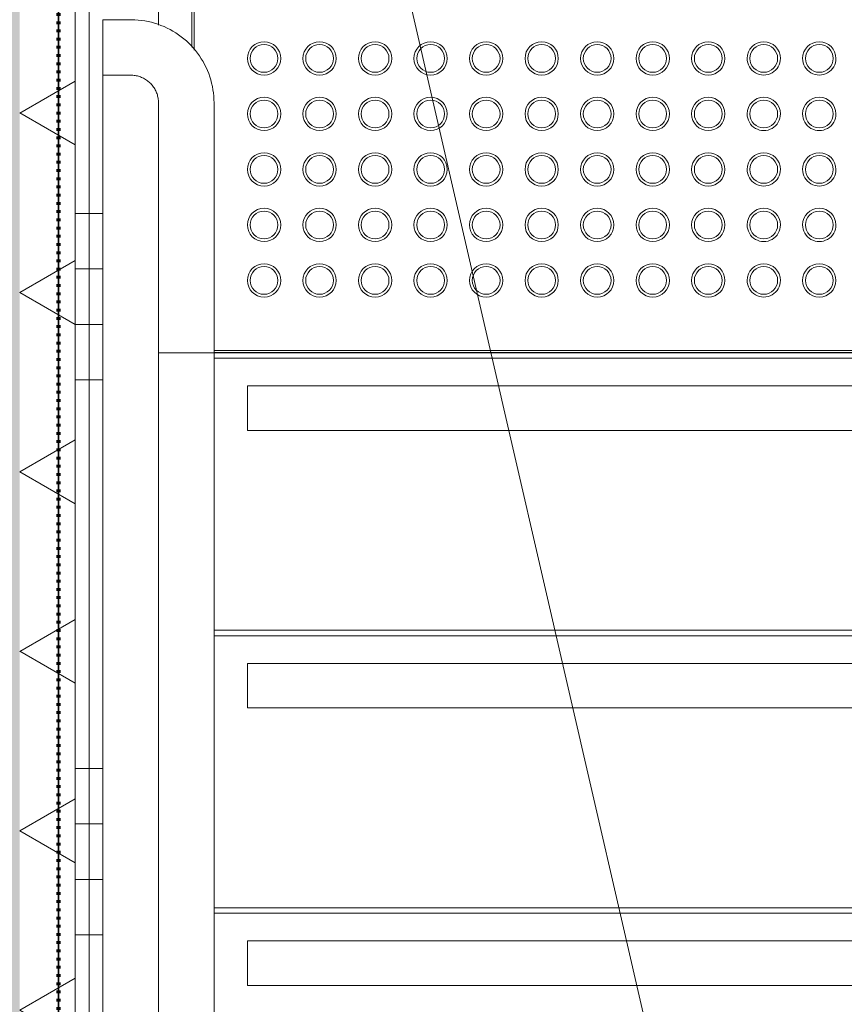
# Model space of a CAD drawing. Header units: millimetres. Extents: x -281 to 121694, y -16481 to 65128.
# Tile 433 of 656: x 18465 to 19208, y 28138 to 29025. Entities that reach past the tile are written whole.
import ezdxf

# ---------------------------------------------------------------- set-up
doc = ezdxf.new("R2010")
doc.units = ezdxf.units.MM
doc.linetypes.add('ARC FS 060 minutes', pattern=[7.2, 2.4, -1.6, 0, -1.6, 0, -1.6])
for name, color, linetype, lineweight in [('A--A23__Vloeren', 8, 'Continuous', 5), ('A--A2__Ruwbouw', 8, 'Continuous', 5), ('A--L$01A__Algemeen', 7, 'Continuous', 5), ('A--L21__Buitenwanden', 3, 'Continuous', 5), ('A--L28__Hoofddraagconstructies', 3, 'Continuous', 5), ('A--LD21__DetailPenFijnHidden', 1, 'Continuous', 5), ('A--TR9__AlgVoorz', 1, 'Continuous', 5)]:
    doc.layers.add(name, color=color, linetype=linetype, lineweight=lineweight)
pattern_1 = [(0, (0, 200), (0, 500), []), (0, (0, 250), (0, 500), []), (0, (0, 300), (0, 500), []), (0, (0, 350), (0, 500), [])]

# ---------------------------------------------------------------- blocks, each defined once
blk = doc.blocks.new('65_GM_LIB_fire separation vertical_gen_arc - 060 minutes-2429684-L_80_ 14')
at = {"layer": 'A--L$01A__Algemeen', "linetype": 'ARC FS 060 minutes', "lineweight": 100}
blk.add_line((0, 0), (6395.27, 0), dxfattribs=at)
blk = doc.blocks.new('TBR-B-INS-BR-ARC-R25_rvt-1-L_80_ 14')
at = {"layer": 'A--L$01A__Algemeen', "color": 124, "linetype": 'ARC FS 060 minutes', "lineweight": 100, "rotation": 89.9999999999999}
blk.add_blockref('65_GM_LIB_fire separation vertical_gen_arc - 060 minutes-2429684-L_80_ 14', (18500, 24003.8), dxfattribs=at)
blk = doc.blocks.new('NLRS_24_10_SF_trappen kern_gen_cpz - NLRS_24_12_02_SF_trappen kern_gen_cpz-66734290-L_80_ 14')
at = {"layer": 'A--L$01A__Algemeen'}
for p, q in [((1700, -2750), (1700, -2975)), ((1750, -2750), (1700, -2750)), ((1750, -2975), (1750, -2750)), ((1800, -3000), (1775, -3000)), ((1800, -3050), (1800, -3000)), ((1775, -3050), (1800, -3050))]:
    blk.add_line(p, q, dxfattribs=at)
at = {"layer": 'A--L$01A__Algemeen', "flags": 128}
for points in [[(1700, -2975), (1700.06, -2978), (1700.24, -2980.99)], [(1700, -2975), (1700.06, -2978), (1700.24, -2980.99)], [(1700, -2975), (1700.06, -2978), (1700.24, -2980.99)], [(1775, -3000), (1774, -2999.98), (1773, -2999.92), (1772.01, -2999.82), (1771.02, -2999.68), (1770.03, -2999.5), (1769.06, -2999.28), (1768.09, -2999.03), (1767.14, -2998.73), (1766.19, -2998.4), (1765.26, -2998.03), (1764.35, -2997.62), (1763.46, -2997.17), (1762.58, -2996.7), (1761.72, -2996.18), (1760.88, -2995.63), (1760.07, -2995.05), (1759.28, -2994.44), (1758.52, -2993.8), (1757.78, -2993.12), (1757.07, -2992.42), (1756.38, -2991.69), (1755.73, -2990.93), (1755.11, -2990.15), (1754.52, -2989.34), (1753.96, -2988.51), (1753.44, -2987.66), (1752.95, -2986.78), (1752.5, -2985.89), (1752.08, -2984.98), (1751.7, -2984.06), (1751.36, -2983.12), (1751.05, -2982.17), (1750.78, -2981.2), (1750.55, -2980.23), (1750.36, -2979.25), (1750.21, -2978.26), (1750.1, -2977.27), (1750.03, -2976.27), (1750, -2975.27), (1750, -2975)], [(1700.24, -2980.99), (1700.54, -2983.98), (1700.96, -2986.95), (1701.5, -2989.9), (1702.15, -2992.83), (1702.92, -2995.73), (1703.81, -2998.59), (1704.81, -3001.42), (1705.92, -3004.21), (1707.14, -3006.95), (1708.48, -3009.63), (1709.91, -3012.27), (1711.46, -3014.84), (1713.1, -3017.35), (1714.84, -3019.79), (1716.68, -3022.16), (1718.61, -3024.45), (1720.64, -3026.67), (1722.75, -3028.8), (1724.94, -3030.85), (1727.21, -3032.81), (1729.56, -3034.67), (1731.99, -3036.44), (1734.48, -3038.11), (1737.03, -3039.68), (1739.65, -3041.15), (1742.32, -3042.51), (1745.05, -3043.76), (1747.82, -3044.9), (1750.64, -3045.93), (1753.5, -3046.85), (1756.39, -3047.65), (1759.31, -3048.34), (1762.25, -3048.91), (1765.22, -3049.36), (1768.2, -3049.69), (1771.19, -3049.9), (1774.19, -3050), (1775, -3050)], [(1700.24, -2980.99), (1700.54, -2983.98), (1700.96, -2986.95), (1701.5, -2989.9), (1702.15, -2992.83), (1702.92, -2995.73), (1703.81, -2998.59), (1704.81, -3001.42), (1705.92, -3004.21), (1707.14, -3006.95), (1708.48, -3009.63), (1709.91, -3012.27), (1711.46, -3014.84), (1713.1, -3017.35), (1714.84, -3019.79), (1716.68, -3022.16), (1718.61, -3024.45), (1720.64, -3026.67), (1722.75, -3028.8), (1724.94, -3030.85), (1727.21, -3032.81), (1729.56, -3034.67), (1731.99, -3036.44), (1734.48, -3038.11), (1737.03, -3039.68), (1739.65, -3041.15), (1742.32, -3042.51), (1745.05, -3043.76), (1747.82, -3044.9), (1750.64, -3045.93), (1753.5, -3046.85), (1756.39, -3047.65), (1759.31, -3048.34), (1762.25, -3048.91), (1765.22, -3049.36), (1768.2, -3049.69), (1771.19, -3049.9), (1774.19, -3050)], [(1700.24, -2980.99), (1700.54, -2983.98), (1700.96, -2986.95), (1701.5, -2989.9), (1702.15, -2992.83), (1702.92, -2995.73), (1703.81, -2998.59), (1704.81, -3001.42), (1705.92, -3004.21), (1707.14, -3006.95), (1708.48, -3009.63), (1709.91, -3012.27), (1711.46, -3014.84), (1713.1, -3017.35), (1714.84, -3019.79), (1716.68, -3022.16), (1718.61, -3024.45), (1720.64, -3026.67), (1722.75, -3028.8), (1724.94, -3030.85), (1727.21, -3032.81), (1729.56, -3034.67), (1731.99, -3036.44), (1734.48, -3038.11), (1737.03, -3039.68), (1739.65, -3041.15), (1742.32, -3042.51), (1745.05, -3043.76), (1747.82, -3044.9), (1750.64, -3045.93), (1753.5, -3046.85), (1756.39, -3047.65), (1759.31, -3048.34), (1762.25, -3048.91), (1765.22, -3049.36), (1768.2, -3049.69), (1771.19, -3049.9), (1774.19, -3050)], [(1750.64, -3045.93), (1753.5, -3046.85), (1756.39, -3047.65), (1759.31, -3048.34), (1762.25, -3048.91), (1765.22, -3049.36), (1768.2, -3049.69), (1771.19, -3049.9), (1774.19, -3050)], [(1750.64, -3045.93), (1753.5, -3046.85), (1756.39, -3047.65), (1759.31, -3048.34), (1762.25, -3048.91), (1765.22, -3049.36), (1768.2, -3049.69), (1771.19, -3049.9), (1774.19, -3050)]]:
    blk.add_lwpolyline(points, dxfattribs=at)
blk = doc.blocks.new('NLRS_24_10_SF_3_stringer_gen_cpz - NLRS_24_10_xx_stringer v_v_ glazen leuning_gen_cpz-V77-L_80_ 14')
at = {"layer": 'A--L28__Hoofddraagconstructies'}
for p, q in [((-35, 2749.9), (-35, 0)), ((15, 0), (15, 2749.9)), ((-15, -1500), (-15, -275.25)), ((15, -295.08), (15, -1500))]:
    blk.add_line(p, q, dxfattribs=at)
blk = doc.blocks.new('NLRS_24_10_SF_1_traptrede_gen_cpz - NLRS_24_10_xx_SF_1_traptrede_gen_cpz-V68-L_80_ 14')
at = {"layer": 'A--LD21__DetailPenFijnHidden'}
for p, q in [((595, -65), (-575, -65)), ((595, -105), (595, -65)), ((-575.1, -105), (595, -105)), ((-624.92, -130), (-645, -130)), ((-624.92, -130), (-645, -130)), ((625.1, -130), (-575.1, -130)), ((625.1, -130), (-575.1, -130)), ((-624.88, -135), (-645, -135)), ((625.14, -135), (-575.14, -135))]:
    blk.add_line(p, q, dxfattribs=at)
blk = doc.blocks.new('NLRS_24_10_SF_1_traptrede_gen_cpz - NLRS_24_10_xx_SF_1_traptrede_gen_cpz-V70-L_80_ 14')
at = {"layer": 'A--LD21__DetailPenFijnHidden'}
for p, q in [((595, -65), (-575, -65)), ((595, -105), (595, -65)), ((-575, -105), (-39.46, -105)), ((39.46, -105), (595, -105)), ((-624.91, -130), (-645, -130)), ((-624.91, -130), (-645, -130)), ((-49.34, -130), (-575.2, -130)), ((-49.34, -130), (-575.2, -130)), ((625.2, -130), (49.34, -130)), ((625.2, -130), (49.34, -130)), ((-625, -135), (-645, -135)), ((-50, -135), (-575, -135)), ((625, -135), (50, -135))]:
    blk.add_line(p, q, dxfattribs=at)
blk = doc.blocks.new('NLRS_24_10_SF_1_traptrede_gen_cpz - NLRS_24_10_xx_SF_1_traptrede_gen_cpz-66738245-L_80_ 14')
at = {"layer": 'A--LD21__DetailPenFijnHidden'}
for p, q in [((595, -65), (-575, -65)), ((595, -105), (595, -65)), ((-575, -105), (595, -105)), ((-624.96, -130), (-645, -130)), ((-624.96, -130), (-645, -130)), ((625.04, -130), (-575.04, -130)), ((625.04, -130), (-575.04, -130)), ((-625, -135), (-645, -135)), ((625, -135), (-575, -135))]:
    blk.add_line(p, q, dxfattribs=at)
blk = doc.blocks.new('bordes - bordes-V228-L_80_ 14')
at = {"layer": 'A--LD21__DetailPenFijnHidden'}
for p, q in [((1700.01, 1367.9), (499.99, 1367.9)), ((1700.01, 1367.9), (499.99, 1367.9)), ((500, 1369.9), (1700, 1369.9)), ((1718, -98), (1718, 1097.58)), ((1718, -98), (1718, 1097.58)), ((1720, 1094.75), (1720, -100))]:
    blk.add_line(p, q, dxfattribs=at)
for centre, radius, start, end in [((1155, 1304.9), 15, 0, 180), ((1155, 1304.9), 12.5, 0, 180), ((1205, 1304.9), 15, 360, 180), ((1205, 1304.9), 12.5, 0, 180), ((1255, 1304.9), 15, 0, 180), ((1255, 1304.9), 12.5, 0, 180), ((1305, 1304.9), 15, 0, 180), ((1305, 1304.9), 12.5, 0, 180), ((1355, 1304.9), 15, 0, 180), ((1355, 1304.9), 12.5, 0, 180), ((1405, 1304.9), 15, 0, 180), ((1405, 1304.9), 12.5, 0, 180), ((1455, 1304.9), 15, 0, 180), ((1455, 1304.9), 12.5, 0, 180), ((1505, 1304.9), 15, 0, 180), ((1505, 1304.9), 12.5, 0, 180), ((1555, 1304.9), 15, 0, 180), ((1555, 1304.9), 12.5, 0, 180), ((1605, 1304.9), 15, 0, 180), ((1605, 1304.9), 12.5, 0, 180), ((1655, 1304.9), 15, 0, 180), ((1655, 1304.9), 12.5, 0, 180), ((1155, 1304.9), 15, 180, 0), ((1155, 1304.9), 12.5, 180, 0), ((1205, 1304.9), 15, 180, 0), ((1205, 1304.9), 12.5, 180, 0), ((1255, 1304.9), 15, 180, 0), ((1255, 1304.9), 12.5, 180, 0), ((1305, 1304.9), 15, 180, 0), ((1305, 1304.9), 12.5, 180, 0), ((1355, 1304.9), 15, 180, 0), ((1355, 1304.9), 12.5, 180, 0), ((1405, 1304.9), 15, 180, 0), ((1405, 1304.9), 12.5, 180, 0), ((1455, 1304.9), 15, 180, 0), ((1455, 1304.9), 12.5, 180, 0), ((1505, 1304.9), 15, 180, 0), ((1505, 1304.9), 12.5, 180, 0), ((1555, 1304.9), 15, 180, 0), ((1555, 1304.9), 12.5, 180, 0), ((1605, 1304.9), 15, 180, 0), ((1605, 1304.9), 12.5, 180, 0), ((1655, 1304.9), 15, 180, 0), ((1655, 1304.9), 12.5, 180, 0), ((1155, 1254.9), 15, 360, 180), ((1205, 1254.9), 15, 360, 180), ((1255, 1254.9), 15, 0, 180), ((1305, 1254.9), 15, 0, 180), ((1355, 1254.9), 15, 0, 180), ((1405, 1254.9), 15, 0, 180), ((1455, 1254.9), 15, 0, 180), ((1505, 1254.9), 15, 0, 180), ((1555, 1254.9), 15, 0, 180), ((1605, 1254.9), 15, 0, 180), ((1655, 1254.9), 15, 0, 180), ((1155, 1254.9), 12.5, 0, 180), ((1205, 1254.9), 12.5, 0, 180), ((1255, 1254.9), 12.5, 0, 180), ((1305, 1254.9), 12.5, 0, 180), ((1355, 1254.9), 12.5, 0, 180), ((1405, 1254.9), 12.5, 0, 180), ((1455, 1254.9), 12.5, 0, 180), ((1505, 1254.9), 12.5, 0, 180), ((1555, 1254.9), 12.5, 0, 180), ((1605, 1254.9), 12.5, 0, 180), ((1655, 1254.9), 12.5, 0, 180), ((1155, 1254.9), 15, 180, 0), ((1155, 1254.9), 12.5, 180, 0), ((1205, 1254.9), 15, 180, 0), ((1205, 1254.9), 12.5, 180, 0), ((1255, 1254.9), 15, 180, 0), ((1255, 1254.9), 12.5, 180, 0), ((1305, 1254.9), 15, 180, 0), ((1305, 1254.9), 12.5, 180, 0), ((1355, 1254.9), 15, 180, 0), ((1355, 1254.9), 12.5, 180, 0), ((1405, 1254.9), 15, 180, 0), ((1405, 1254.9), 12.5, 180, 0), ((1455, 1254.9), 15, 180, 0), ((1455, 1254.9), 12.5, 180, 0), ((1505, 1254.9), 15, 180, 0), ((1505, 1254.9), 12.5, 180, 0), ((1555, 1254.9), 15, 180, 0), ((1555, 1254.9), 12.5, 180, 0), ((1605, 1254.9), 15, 180, 0), ((1605, 1254.9), 12.5, 180, 0), ((1655, 1254.9), 15, 180, 0), ((1655, 1254.9), 12.5, 180, 0), ((1155, 1204.9), 15, 360, 180), ((1155, 1204.9), 12.5, 0, 180), ((1205, 1204.9), 15, 360, 180), ((1205, 1204.9), 12.5, 0, 180), ((1255, 1204.9), 15, 0, 180), ((1255, 1204.9), 12.5, 0, 180), ((1305, 1204.9), 15, 0, 180), ((1305, 1204.9), 12.5, 0, 180), ((1355, 1204.9), 15, 0, 180), ((1355, 1204.9), 12.5, 0, 180), ((1405, 1204.9), 15, 0, 180), ((1405, 1204.9), 12.5, 0, 180), ((1455, 1204.9), 15, 0, 180), ((1455, 1204.9), 12.5, 0, 180), ((1505, 1204.9), 15, 0, 180), ((1505, 1204.9), 12.5, 0, 180), ((1555, 1204.9), 15, 0, 180), ((1555, 1204.9), 12.5, 0, 180), ((1605, 1204.9), 15, 0, 180), ((1605, 1204.9), 12.5, 0, 180), ((1655, 1204.9), 15, 0, 180), ((1655, 1204.9), 12.5, 0, 180), ((1155, 1204.9), 15, 180, 0), ((1155, 1204.9), 12.5, 180, 0), ((1205, 1204.9), 15, 180, 0), ((1205, 1204.9), 12.5, 180, 0), ((1255, 1204.9), 15, 180, 0), ((1255, 1204.9), 12.5, 180, 0), ((1305, 1204.9), 15, 180, 0), ((1305, 1204.9), 12.5, 180, 0), ((1355, 1204.9), 15, 180, 0), ((1355, 1204.9), 12.5, 180, 0), ((1405, 1204.9), 15, 180, 0), ((1405, 1204.9), 12.5, 180, 0), ((1455, 1204.9), 15, 180, 0), ((1455, 1204.9), 12.5, 180, 0), ((1505, 1204.9), 15, 180, 0), ((1505, 1204.9), 12.5, 180, 0), ((1555, 1204.9), 15, 180, 0), ((1555, 1204.9), 12.5, 180, 0), ((1605, 1204.9), 15, 180, 0), ((1605, 1204.9), 12.5, 180, 0), ((1655, 1204.9), 15, 180, 0), ((1655, 1204.9), 12.5, 180, 0), ((1155, 1154.9), 15, 360, 180), ((1155, 1154.9), 12.5, 0, 180), ((1205, 1154.9), 15, 360, 180), ((1205, 1154.9), 12.5, 0, 180), ((1255, 1154.9), 15, 0, 180), ((1255, 1154.9), 12.5, 0, 180), ((1305, 1154.9), 15, 0, 180), ((1305, 1154.9), 12.5, 0, 180), ((1355, 1154.9), 15, 0, 180), ((1355, 1154.9), 12.5, 0, 180), ((1405, 1154.9), 15, 0, 180), ((1405, 1154.9), 12.5, 0, 180), ((1455, 1154.9), 15, 0, 180), ((1455, 1154.9), 12.5, 0, 180), ((1505, 1154.9), 15, 0, 180), ((1505, 1154.9), 12.5, 0, 180), ((1555, 1154.9), 15, 0, 180), ((1555, 1154.9), 12.5, 0, 180), ((1605, 1154.9), 15, 0, 180), ((1605, 1154.9), 12.5, 0, 180), ((1655, 1154.9), 15, 0, 180), ((1655, 1154.9), 12.5, 0, 180), ((1155, 1154.9), 15, 180, 0), ((1155, 1154.9), 12.5, 180, 0), ((1205, 1154.9), 15, 180, 0), ((1205, 1154.9), 12.5, 180, 0), ((1255, 1154.9), 15, 180, 0), ((1255, 1154.9), 12.5, 180, 0), ((1305, 1154.9), 15, 180, 0), ((1305, 1154.9), 12.5, 180, 0), ((1355, 1154.9), 15, 180, 0), ((1355, 1154.9), 12.5, 180, 0), ((1405, 1154.9), 15, 180, 0), ((1405, 1154.9), 12.5, 180, 0), ((1455, 1154.9), 15, 180, 0), ((1455, 1154.9), 12.5, 180, 0), ((1505, 1154.9), 15, 180, 0), ((1505, 1154.9), 12.5, 180, 0), ((1555, 1154.9), 15, 180, 0), ((1555, 1154.9), 12.5, 180, 0), ((1605, 1154.9), 15, 180, 0), ((1605, 1154.9), 12.5, 180, 0), ((1655, 1154.9), 15, 180, 0), ((1655, 1154.9), 12.5, 180, 0), ((1155, 1104.9), 15, 360, 180), ((1205, 1104.9), 15, 360, 180), ((1255, 1104.9), 15, 0, 180), ((1305, 1104.9), 15, 0, 180), ((1355, 1104.9), 15, 0, 180), ((1405, 1104.9), 15, 0, 180), ((1455, 1104.9), 15, 0, 180), ((1505, 1104.9), 15, 0, 180), ((1555, 1104.9), 15, 0, 180), ((1605, 1104.9), 15, 0, 180), ((1655, 1104.9), 15, 0, 180), ((1155, 1104.9), 12.5, 0, 180), ((1205, 1104.9), 12.5, 0, 180), ((1255, 1104.9), 12.5, 0, 180), ((1305, 1104.9), 12.5, 0, 180), ((1355, 1104.9), 12.5, 0, 180), ((1405, 1104.9), 12.5, 0, 180), ((1455, 1104.9), 12.5, 0, 180), ((1505, 1104.9), 12.5, 0, 180), ((1555, 1104.9), 12.5, 0, 180), ((1605, 1104.9), 12.5, 0, 180), ((1655, 1104.9), 12.5, 0, 180), ((1155, 1104.9), 15, 180, 0), ((1155, 1104.9), 12.5, 180, 0), ((1205, 1104.9), 15, 180, 0), ((1205, 1104.9), 12.5, 180, 0), ((1255, 1104.9), 15, 180, 0), ((1255, 1104.9), 12.5, 180, 0), ((1305, 1104.9), 15, 180, 0), ((1305, 1104.9), 12.5, 180, 0), ((1355, 1104.9), 15, 180, 0), ((1355, 1104.9), 12.5, 180, 0), ((1405, 1104.9), 15, 180, 0), ((1405, 1104.9), 12.5, 180, 0), ((1455, 1104.9), 15, 180, 0), ((1455, 1104.9), 12.5, 180, 0), ((1505, 1104.9), 15, 180, 0), ((1505, 1104.9), 12.5, 180, 0), ((1555, 1104.9), 15, 180, 0), ((1555, 1104.9), 12.5, 180, 0), ((1605, 1104.9), 15, 180, 0), ((1605, 1104.9), 12.5, 180, 0), ((1655, 1104.9), 15, 180, 0), ((1655, 1104.9), 12.5, 180, 0)]:
    blk.add_arc(centre, radius, start, end, dxfattribs=at)

msp = doc.modelspace()

# ---------------------------------------------------------------- hatches: boundary and pattern name
at = {"layer": 'A--A23__Vloeren'}
h = msp.add_hatch(color=10, dxfattribs=at)
h.paths.add_polyline_path([(91340, 9040), (91340, 9047.5), (91332.5, 9047.5), (91332.5, 9040)])
h.paths.add_polyline_path([(74850, 9055), (74850, 9080), (74750, 9080), (74750, 9055)])
h.paths.add_polyline_path([(31650, 9055), (31650, 9080), (31550, 9080), (31550, 9055)])
h.paths.add_polyline_path([(91320.28, 9055), (91325, 9055), (91325, 36350), (91320, 36350), (91320, 9055)])
h.paths.add_polyline_path([(74800, 9700), (74850, 9700), (74850, 9704.92), (74825, 9702.46)])
h.paths.add_polyline_path([(74800, 9700), (74750, 9704.2), (74750, 9700), (74775, 9700)])
h.paths.add_polyline_path([(31562.5, 9700), (31600, 9700), (31550, 9704.92), (31550, 9700)])
h.paths.add_polyline_path([(31637.5, 9700), (31650, 9700), (31650, 9704.2), (31650, 9704.92), (31600, 9700), (31625, 9700)])
h.paths.add_polyline_path([(31894.05, 10059.13), (31893.99, 10059.74), (31893.99, 10059.33)])
h.paths.add_polyline_path([(31876.57, 10115.91), (31876.21, 10117.09), (31876.21, 10116.6)])
h.paths.add_polyline_path([(31848.24, 10168.13), (31847.36, 10169.75), (31847.38, 10169.18)])
h.paths.add_polyline_path([(31810.19, 10213.73), (31808.6, 10215.61), (31808.62, 10215.01)])
h.paths.add_polyline_path([(31763.9, 10250.92), (31761.49, 10252.83), (31761.49, 10252.21)])
h.paths.add_polyline_path([(31711.19, 10278.26), (31707.9, 10279.92), (31707.91, 10279.25)])
h.paths.add_polyline_path([(74745.86, 10294.67), (74800, 10300), (74750, 10300), (74750, 10295.8)])
h.paths.add_polyline_path([(31600, 10300), (31550, 10300), (31550, 10295.08), (31575, 10297.54)])
h.paths.add_polyline_path([(31654.14, 10294.67), (31650, 10295.8), (31650, 10300), (31600, 10300), (31650, 10295.08)])
h.paths.add_polyline_path([(74850, 10295.08), (74850, 10300), (74800, 10300), (74837.5, 10296.31)])
h.paths.add_polyline_path([(74791.2, 12775), (74850, 12775), (74850, 12785), (74750, 12785), (74750, 12775), (74790, 12775)])
h.paths.add_polyline_path([(74792, 12817), (74792, 12835), (74850, 12835), (74850, 13785), (74792, 13786), (74791.2, 13802), (74750, 13802), (74750, 13799.5), (74790, 13798.5), (74790, 12820.5), (74750, 12820.5), (74750, 12818), (74791.2, 12817)])
h.paths.add_polyline_path([(74832.8, 13834), (74832.8, 13835), (74850, 13835), (74850, 13845), (74750, 13845), (74750, 13835), (74832, 13834)])
h.paths.add_polyline_path([(74800, 15700), (74750, 15704.92), (74750, 15700), (74775, 15700)])
h.paths.add_polyline_path([(74850, 15700), (74850, 15704.92), (74800, 15700), (74837.5, 15700)])
h.paths.add_polyline_path([(31550, 15700), (31600, 15700), (31550, 15704.92)])
h.paths.add_polyline_path([(74504.92, 15950), (74500, 16000), (74500, 15950)])
h.paths.add_polyline_path([(74500, 16000), (74504.92, 16050), (74500, 16050), (74500, 16025)])
h.paths.add_polyline_path([(57145, 16000), (57146, 16011), (58105, 16011), (58105, 16000), (58113, 16000), (58113, 16014), (57137, 16014), (57137, 16000), (57139.32, 16000)])
h.paths.add_polyline_path([(42745, 16000), (42746, 16011), (43705, 16011), (43705, 16000), (43713, 16000), (43713, 16014), (42737, 16014), (42737, 16000)])
h.paths.add_polyline_path([(63655, 16000), (63663, 16000), (63663, 16014), (62687, 16014), (62687, 16000), (62695, 16000), (62696, 16011), (63655, 16011), (63655, 16003.5)])
h.paths.add_polyline_path([(69213, 16000), (69213, 16014), (68237, 16014), (68237, 16000), (68245, 16000), (68246, 16011), (69205, 16011), (69205, 16000)])
h.paths.add_polyline_path([(56455, 16000), (56463, 16000), (56463, 16014), (55487, 16014), (55487, 16000), (55495, 16000), (55496, 16011), (56455, 16011), (56455, 16003.5)])
h.paths.add_polyline_path([(60700, 16000), (60700, 16014), (60698.62, 16014)])
h.paths.add_polyline_path([(60100, 16000), (60101.38, 16014), (60100, 16014)])
h.paths.add_polyline_path([(38500, 16000), (38501.38, 16014), (38500, 16014)])
h.paths.add_polyline_path([(65305, 16000), (65313, 16000), (65313, 16014), (64337, 16014), (64337, 16000), (64345, 16000), (64346, 16011), (65305, 16011), (65305, 16003.5)])
h.paths.add_polyline_path([(36513, 16000), (36513, 16014), (35537, 16014), (35537, 16000), (35545, 16000), (35546, 16011), (36505, 16011), (36505, 16000)])
h.paths.add_polyline_path([(39100, 16000), (39100, 16014), (39098.62, 16014)])
h.paths.add_polyline_path([(41087, 16000), (41095, 16000), (41096, 16011), (42055, 16011), (42055, 16000), (42063, 16000), (42063, 16014), (41087, 16014), (41087, 16003.5)])
h.paths.add_polyline_path([(49937, 16000), (49945, 16000), (49946, 16011), (50905, 16011), (50905, 16000), (50913, 16000), (50913, 16014), (49937, 16014), (49937, 16003.5)])
h.paths.add_polyline_path([(52900, 16000), (52901.38, 16014), (52900, 16014)])
h.paths.add_polyline_path([(67300, 16000), (67301.38, 16014), (67300, 16014)])
h.paths.add_polyline_path([(67900, 16000), (67900, 16014), (67898.62, 16014)])
h.paths.add_polyline_path([(34863, 16000), (34863, 16014), (33887, 16014), (33887, 16000), (33895, 16000), (33896, 16011), (34855, 16011), (34855, 16000)])
h.paths.add_polyline_path([(45700, 16000), (45701.38, 16014), (45700, 16014)])
h.paths.add_polyline_path([(46300, 16000), (46300, 16014), (46298.62, 16014)])
h.paths.add_polyline_path([(53500, 16000), (53500, 16014), (53498.62, 16014)])
h.paths.add_polyline_path([(31900, 16000), (31900, 16014), (31898.62, 16014)])
h.paths.add_polyline_path([(49255, 16000), (49263, 16000), (49263, 16014), (48287, 16014), (48287, 16000), (48295, 16000), (48296, 16011), (49255, 16011), (49255, 16003.5)])
h.paths.add_polyline_path([(74140, 16338), (74140.52, 16340), (74140, 16340)])
h.paths.add_polyline_path([(74140, 16918), (74140.52, 16920), (74140, 16920)])
h.paths.add_polyline_path([(46415, 17786), (47313, 17786), (47313, 17800), (47305, 17800), (47304, 17789), (46345, 17789), (46345, 17800), (46337, 17800), (46337, 17786), (46346, 17786)])
h.paths.add_polyline_path([(62612, 17786), (62620, 17786), (62620, 17800), (62612, 17800), (62612, 17790.2)])
h.paths.add_polyline_path([(44775, 17786), (45663, 17786), (45663, 17800), (45655, 17800), (45654, 17789), (44695, 17789), (44695, 17800), (44687, 17800), (44687, 17786), (44774, 17786)])
h.paths.add_polyline_path([(63580, 17786), (63588, 17786), (63588, 17800), (63580, 17800), (63580, 17790.2)])
h.paths.add_polyline_path([(51896, 17786), (52863, 17786), (52863, 17800), (52855, 17800), (52854, 17789), (51895, 17789), (51895, 17800), (51887, 17800), (51887, 17786), (51895, 17786)])
h.paths.add_polyline_path([(39215, 17786), (40113, 17786), (40113, 17800), (40105, 17800), (40104, 17789), (39145, 17789), (39145, 17800), (39137, 17800), (39137, 17786), (39146, 17786)])
h.paths.add_polyline_path([(65725, 17786), (66613, 17786), (66613, 17800), (66605, 17800), (66604, 17789), (65645, 17789), (65645, 17800), (65637, 17800), (65637, 17786), (65724, 17786)])
h.paths.add_polyline_path([(38385, 17786), (38463, 17786), (38463, 17800), (38455, 17800), (38454, 17789), (37495, 17789), (37495, 17800), (37487, 17800), (37487, 17786), (38376, 17786)])
h.paths.add_polyline_path([(53625, 17786), (54513, 17786), (54513, 17800), (54505, 17800), (54504, 17789), (53545, 17789), (53545, 17800), (53537, 17800), (53537, 17786), (53624, 17786)])
h.paths.add_polyline_path([(33975, 17786), (34863, 17786), (34863, 17800), (34855, 17800), (34854, 17789), (33895, 17789), (33895, 17800), (33887, 17800), (33887, 17786), (33974, 17786)])
h.paths.add_polyline_path([(59174, 17786), (60063, 17786), (60063, 17800), (60055, 17800), (60054, 17789), (59095, 17789), (59095, 17800), (59087, 17800), (59087, 17786), (59165, 17786)])
h.paths.add_polyline_path([(31175.19, 17786), (31185.19, 17786), (31185.19, 17800), (31170.19, 17800), (31170.19, 17814), (30230.19, 17814), (30229.19, 17800), (30215.19, 17799.2), (30215.19, 17786), (30225.19, 17786), (30226.19, 17790), (31175.19, 17790)])
h.paths.add_polyline_path([(61788, 17786), (61788, 17800), (61780, 17800), (61780, 17786)])
h.paths.add_polyline_path([(60820, 17786), (60820, 17800), (60812, 17800), (60812, 17786)])
h.paths.add_polyline_path([(74140, 17838), (74140.52, 17840), (74140, 17840)])
h.paths.add_polyline_path([(31550, 17850), (31550, 21700), (31599.5, 21700.05), (31549.5, 21704.97), (31549.5, 17850)])
h.paths.add_polyline_path([(24398.2, 19256.5), (24399, 19257.5), (24399, 19272.5), (24449, 19272.5), (24449, 20212.5), (24445.5, 20213.5), (24445.5, 20212.5), (24399, 20213.5), (24398.2, 20227.5), (24349, 20227.5), (24349, 20217.5), (24352.5, 20216.5), (24352.5, 20217.5), (24389, 20216.5), (24389, 19267.5), (24349, 19267.5), (24349, 19257.5), (24398.2, 19257.5)])
h.paths.add_polyline_path([(74140, 19918), (74140.52, 19920), (74140, 19920)])
h.paths.add_polyline_path([(24449, 20947.5), (24449, 20950), (24349, 20950), (24349, 20947.5)])
h.paths.add_polyline_path([(31900, 21950), (31900, 22000), (31895.08, 21950)])
h.paths.add_polyline_path([(31900, 22000), (31900, 22050), (31895.08, 22050), (31899.14, 22008.77)])
h.paths.add_polyline_path([(17861.7, 22135), (17910, 22135), (17910, 22145), (17880, 22146), (17880, 22210), (17883.5, 22209), (17883.5, 22195), (17910, 22195), (17910, 22205), (17887.5, 22205), (17886.7, 22215), (17880, 22216), (17880, 23465), (17887.5, 23465), (17888, 23475), (17910, 23475), (17910, 23485), (17883.5, 23485), (17882.7, 23471), (17880, 23470), (17880, 23535), (17883.5, 23534), (17883.5, 23535), (17910, 23535), (17910, 23545), (17860, 23545), (17860, 22135)])
h.paths.add_polyline_path([(22229.37, 22135), (22240, 22135), (22240, 23545), (22190, 23545), (22190, 23535), (22220, 23534), (22220, 23470), (22216.5, 23471), (22216.5, 23485), (22190, 23485), (22190, 23475), (22212.5, 23475), (22213.3, 23465), (22220, 23464), (22220, 22215), (22212.5, 22215), (22212.5, 22205), (22190, 22205), (22190, 22195), (22216.5, 22195), (22217.3, 22209), (22220, 22210), (22220, 22145), (22216.5, 22146), (22216.5, 22145), (22190, 22145), (22190, 22135), (22227.5, 22135)])
h.paths.add_polyline_path([(17882.7, 22274), (17882.66, 22275), (17880, 22275)])
h.paths.add_polyline_path([(63166.5, 22660), (63286.5, 22660), (63286.5, 22707), (63276.5, 22707), (63275.5, 22680), (63236.5, 22680), (63237.5, 22687.5), (63226.5, 22687.5), (63226.5, 22707), (63216.5, 22707), (63216.5, 22687), (63205.5, 22686.2), (63206.5, 22683), (63231.5, 22683), (63231.5, 22680), (62271.5, 22680), (62271.5, 22683), (62275.5, 22683), (62276.5, 22687), (62286.5, 22687.5), (62286.5, 22707), (62276.5, 22707), (62275.5, 22687.5), (62266.5, 22686.7), (62265.5, 22680), (62226.5, 22680), (62226.5, 22707), (62216.5, 22707), (62216.5, 22660), (63112.72, 22660)])
h.paths.add_polyline_path([(25000, 23050), (25050, 23050), (25050, 23060), (25046.5, 23061), (25046.5, 23060), (24992, 23060), (24992, 23050), (24999.2, 23050)])
h.paths.add_polyline_path([(25000, 23099), (25000, 23115), (25050, 23115), (25050, 24485), (25046.5, 24486), (25046.5, 24485), (25000, 24486), (24999.2, 24500), (24992, 24500), (24992, 23100), (24999.2, 23099)])
h.paths.add_polyline_path([(17882.7, 23405), (17882.7, 23406), (17880, 23405)])
h.paths.add_polyline_path([(18312.21, 24050), (18465, 24050), (18465, 30275), (17960, 30275), (17960, 24050), (18188.07, 24050)])
h.paths.add_polyline_path([(25046.5, 24539), (25050, 24540), (25050, 24550), (24992, 24550), (24992, 24540), (25046.5, 24540)])
h.paths.add_polyline_path([(25050, 26650), (25050, 26660), (25046.5, 26661), (25046.5, 26660), (24992, 26660), (24992, 26650), (25046.5, 26650)])
h.paths.add_polyline_path([(25000, 26699), (25000, 26715), (25050, 26715), (25050, 28085), (25046.5, 28086), (25046.5, 28085), (25000, 28086), (24999.2, 28100), (24992, 28100), (24992, 26700), (24999.2, 26699)])
h.paths.add_polyline_path([(74039, 27450), (74040, 27450), (74039, 27460)])
h.paths.add_polyline_path([(69772.5, 27455), (69822.5, 27455), (69822.5, 27465), (69785, 27466), (69785, 27515), (69822.5, 27515), (69822.5, 28465), (69785, 28466), (69785, 28515), (69822.5, 28515), (69822.5, 28525), (69760, 28525), (69760, 27455)])
h.paths.add_polyline_path([(25046.5, 28139), (25050, 28140), (25050, 28150), (24992, 28150), (24992, 28140), (25046.5, 28140)])
h.paths.add_polyline_path([(74039, 28160), (74040, 28160.42), (74039, 28160.42)])
h.paths.add_polyline_path([(72432.2, 28780), (72515, 28780), (72515, 28790), (72415, 28790), (72415, 28780)])
h.paths.add_polyline_path([(74065, 28790.5), (74065, 35185), (73865, 35185), (73865, 31750), (73934, 31750), (73934, 31573.22), (73936.04, 31571.53), (73943.9, 31560.25), (73947.9, 31548.33), (73949, 31540), (73946.3, 31525.9), (73938.48, 31511.65), (73934, 31505.04), (73932.98, 31330), (73865, 31330), (73865, 28790.5), (74039, 28790.5)])
h.paths.add_polyline_path([(24992, 30250), (25050, 30250), (25050, 30260), (25046.5, 30261), (25046.5, 30260), (24992, 30260)])
h.paths.add_polyline_path([(25000, 30299), (25000, 30315), (25050, 30315), (25050, 31685), (25046.5, 31686), (25046.5, 31685), (25000, 31686), (24999.2, 31700), (24992, 31700), (24992, 30300), (24999.2, 30299)])
h.paths.add_polyline_path([(25046.5, 31739), (25050, 31740), (25050, 31750), (24992, 31750), (24992, 31740), (25046.5, 31740)])
h.paths.add_polyline_path([(67859, 32000), (67859, 33600), (67855, 33600), (67855, 32000)])
h.paths.add_polyline_path([(24992, 33850), (25050, 33850), (25050, 33860), (25046.5, 33861), (25046.5, 33860), (24992, 33860)])
h.paths.add_polyline_path([(24999.2, 33899), (25000, 33900), (25000, 33915), (25050, 33915), (25050, 35285), (25046.5, 35286), (25046.5, 35285), (25000, 35286), (24999.2, 35300), (24992, 35300), (24992, 33900), (24999.2, 33900)])
h.paths.add_polyline_path([(69872.5, 35175), (69885, 35175), (69885, 35185), (69860, 35185), (69860, 35175)])
h.paths.add_polyline_path([(74040, 35260), (74039, 41575), (73535, 41575), (73535, 35260), (73939.51, 35260)])
h.paths.add_polyline_path([(25046.5, 35339), (25050, 35340), (25050, 35350), (24992, 35350), (24992, 35340), (25046.5, 35340)])
h.paths.add_polyline_path([(91325, 36450), (91325, 56545), (91320, 56544.78), (91320, 36450)])
h.paths.add_polyline_path([(22190.8, 36489), (22190.8, 36490), (22240, 36490), (22240, 36500), (22236.5, 36501), (22236.5, 36500), (22200, 36501), (22200, 37900), (22240, 37900), (22240, 37910), (22190, 37910), (22190, 36489)])
h.paths.add_polyline_path([(22236.5, 37449), (22240, 37450), (22236.5, 37451), (22236.5, 37450)])
h.paths.add_polyline_path([(24992, 37450), (25050, 37450), (25050, 37460), (25046.5, 37461), (25046.5, 37460), (24992, 37460)])
h.paths.add_polyline_path([(24999.2, 37499), (25000, 37500), (25000, 37515), (25050, 37515), (25050, 38885), (25046.5, 38886), (25046.5, 38885), (25000, 38886), (24999.2, 38900), (24992, 38900), (24992, 37500), (24999.2, 37500)])
h.paths.add_polyline_path([(17862.7, 38429), (17910, 38430), (17910, 39820), (17860, 39820), (17860, 38430)])
h.paths.add_polyline_path([(25047.3, 38939), (25050, 38940), (25050, 38950), (24992, 38950), (24992, 38940), (25046.5, 38939)])
h.paths.add_polyline_path([(22240, 40000), (22240, 42550), (22190, 42550), (22190, 40000)])
h.paths.add_polyline_path([(24992, 41050), (25050, 41050), (25050, 41060), (25046.5, 41061), (25046.5, 41060), (24992, 41060)])
h.paths.add_polyline_path([(25000, 41099), (25000, 41115), (25050, 41115), (25050, 42485), (25046.5, 42486), (25046.5, 42485), (25000, 42486), (24999.2, 42500), (24992, 42500), (24992, 41100), (24999.2, 41099)])
h.paths.add_polyline_path([(74100.5, 41982.5), (74140, 41982.5), (74140, 43392.5), (74090, 43392.5), (74090, 43382.5), (74120, 43381.5), (74120, 43317.5), (74116.5, 43318.5), (74116.5, 43332.5), (74090, 43332.5), (74090, 43322.5), (74112.5, 43322.5), (74113.3, 43312.5), (74120, 43311.5), (74120, 42062.5), (74112.5, 42062.5), (74112, 42052.5), (74090, 42052.5), (74090, 42042.5), (74116.5, 42042.5), (74117.3, 42056.5), (74120, 42057.5), (74120, 41992.5), (74116.5, 41993.5), (74116.5, 41992.5), (74090, 41992.5), (74090, 41982.5), (74099.7, 41982.5)])
h.paths.add_polyline_path([(69787.5, 41982.5), (69790, 41982.5), (69790, 41992.5), (69780, 41992.5), (69780, 42057.5), (69783.5, 42056.5), (69783.5, 42042.5), (69790, 42042.5), (69790, 42052.5), (69787.5, 42052.5), (69786.7, 42062.5), (69780, 42063.5), (69780, 43312.5), (69787.5, 43312.5), (69788, 43322.5), (69790, 43322.5), (69790, 43332.5), (69783.5, 43332.5), (69782.7, 43318.5), (69780, 43317.5), (69780, 43382.5), (69783.5, 43381.5), (69783.5, 43382.5), (69790, 43382.5), (69790, 43392.5), (69760, 43392.5), (69760, 41982.5), (69785, 41982.5)])
h.paths.add_polyline_path([(69782.7, 42121.5), (69782.66, 42122.5), (69780, 42122.5)])
h.paths.add_polyline_path([(25046.5, 42539), (25050, 42540), (25050, 42550), (24992, 42550), (24992, 42540), (25046.5, 42540)])
h.paths.add_polyline_path([(22190, 42650), (22240, 42650), (22240, 43475), (22190, 43475), (22190, 42797.12)])
h.paths.add_polyline_path([(62276.5, 42893), (62286.5, 42893), (62286.5, 42913), (62276.5, 42913.8), (62275.5, 42917), (62271.5, 42917), (62271.5, 42920), (63231.5, 42920), (63231.5, 42917), (63206.5, 42917), (63205.5, 42913), (63216.5, 42912.5), (63216.5, 42893), (63226.5, 42893), (63226.5, 42912.5), (63236.5, 42913.3), (63237.5, 42920), (63276.5, 42920), (63276.5, 42893), (63286.5, 42893), (63286.5, 42940), (62216.5, 42940), (62216.5, 42893), (62226.5, 42893), (62227.5, 42920), (62266.5, 42920), (62265.5, 42912.5), (62276.5, 42912.5)])
h.paths.add_polyline_path([(62335.5, 42913.8), (62336.5, 42913.82), (62336.5, 42917)])
h.paths.add_polyline_path([(32360, 42940), (32365, 42940), (32365, 43600), (32360, 43600), (32360, 42958.27)])
h.paths.add_polyline_path([(74139.09, 43470), (74140, 43470), (74140, 43475), (74090, 43475), (74090, 43470), (74127.5, 43470)])
h.paths.add_polyline_path([(31899.74, 43562.5), (31899.74, 43597.35), (31896.31, 43562.5)])
h.paths.add_polyline_path([(31300, 43600), (31300, 43562.5), (31303.69, 43562.5), (31300.39, 43596.02)])
h.paths.add_polyline_path([(25050, 43562.5), (25052.5, 43562.5), (25052.5, 43637.5), (31300, 43637.5), (31300, 43600), (31305.76, 43658.53), (31322.84, 43714.81), (31350.56, 43766.67), (31387.87, 43812.13), (31433.33, 43849.44), (31485.19, 43877.16), (31541.47, 43894.24), (31600, 43900), (25320, 43900), (25320, 44555), (25050, 44555), (25050, 43575)])
h.paths.add_polyline_path([(31899.74, 43602.65), (31899.74, 43650), (31895.8, 43650), (31895.08, 43650), (31897.54, 43625)])
h.paths.add_polyline_path([(31765.36, 43850.14), (31764.26, 43851.03), (31764.27, 43850.72)])
h.paths.add_polyline_path([(31711.95, 43878.03), (31709.44, 43879.32), (31709.45, 43878.79)])
h.paths.add_polyline_path([(31654.08, 43894.67), (31650, 43895.8), (31650, 43900), (31600, 43900), (31650, 43895.08)])
h.paths.add_polyline_path([(25050, 44630), (25320, 44630), (25320, 44650), (25050, 44650)])
h.paths.add_polyline_path([(27607.5, 46625), (27607.5, 46635), (27600, 46635), (27600, 46625)])
h.paths.add_polyline_path([(27600, 46685), (27607.5, 46685), (27607.5, 47575), (27600, 47575), (27600, 46827.52)])
h.paths.add_polyline_path([(27600, 47625), (27607.5, 47625), (27607.5, 47635), (27600, 47635)])
h.paths.add_polyline_path([(74500, 49549), (74505.02, 49549), (74500, 49599.98), (74500, 49561.5)])
h.paths.add_polyline_path([(39098.62, 49586), (39105, 49586), (39105, 49600), (39100, 49600)])
h.paths.add_polyline_path([(38501.38, 49586), (38500, 49600), (38500, 49586)])
h.paths.add_polyline_path([(57225, 49586), (58113, 49586), (58113, 49600), (58105, 49600), (58104, 49589), (57145, 49589), (57145, 49600), (57137, 49600), (57137, 49586), (57224, 49586)])
h.paths.add_polyline_path([(56463, 49586), (56463, 49600), (56455, 49600), (56454, 49589), (55495, 49589), (55495, 49600), (55487, 49600), (55487, 49586), (56455, 49586)])
h.paths.add_polyline_path([(41096, 49586), (42063, 49586), (42063, 49600), (42055, 49600), (42054, 49589), (41095, 49589), (41095, 49600), (41087, 49600), (41087, 49586), (41095, 49586)])
h.paths.add_polyline_path([(53500, 49586), (53505, 49586), (53505, 49600), (53500, 49600), (53498.62, 49586)])
h.paths.add_polyline_path([(52901.38, 49586), (52900, 49600), (52900, 49586)])
h.paths.add_polyline_path([(50835, 49586), (50913, 49586), (50913, 49600), (50905, 49600), (50904, 49589), (49945, 49589), (49945, 49600), (49937, 49600), (49937, 49586), (50826, 49586)])
h.paths.add_polyline_path([(36435, 49586), (36513, 49586), (36513, 49600), (36505, 49600), (36504, 49589), (35545, 49589), (35545, 49600), (35537, 49600), (35537, 49586), (36426, 49586)])
h.paths.add_polyline_path([(33965, 49586), (34863, 49586), (34863, 49600), (34855, 49600), (34854, 49589), (33895, 49589), (33895, 49600), (33887, 49600), (33887, 49586), (33896, 49586)])
h.paths.add_polyline_path([(60100, 49586), (60101.38, 49586), (60100, 49600)])
h.paths.add_polyline_path([(60698.62, 49586), (60705, 49586), (60705, 49600), (60700, 49600)])
h.paths.add_polyline_path([(62696, 49586), (63663, 49586), (63663, 49600), (63655, 49600), (63654, 49589), (62695, 49589), (62695, 49600), (62687, 49600), (62687, 49586), (62695, 49586)])
h.paths.add_polyline_path([(64425, 49586), (65313, 49586), (65313, 49600), (65305, 49600), (65304, 49589), (64345, 49589), (64345, 49600), (64337, 49600), (64337, 49586), (64424, 49586)])
h.paths.add_polyline_path([(68095, 49586), (68983, 49586), (68983, 49600), (68975, 49600), (68974, 49589), (68015, 49589), (68015, 49600), (68007, 49600), (68007, 49586), (68094, 49586)])
h.paths.add_polyline_path([(67300, 49586), (67301.38, 49586), (67300, 49600)])
h.paths.add_polyline_path([(67898.62, 49586), (67900, 49586), (67900, 49600)])
h.paths.add_polyline_path([(42825, 49586), (43713, 49586), (43713, 49600), (43705, 49600), (43704, 49589), (42745, 49589), (42745, 49600), (42737, 49600), (42737, 49586), (42824, 49586)])
h.paths.add_polyline_path([(45700, 49586), (45701.38, 49586), (45700, 49600)])
h.paths.add_polyline_path([(46298.62, 49586), (46305, 49586), (46305, 49600), (46300, 49600)])
h.paths.add_polyline_path([(48375, 49586), (49263, 49586), (49263, 49600), (49255, 49600), (49254, 49589), (48295, 49589), (48295, 49600), (48287, 49600), (48287, 49586), (48374, 49586)])
h.paths.add_polyline_path([(31905, 49586), (31905, 49600), (31900, 49600), (31898.62, 49586), (31900, 49586)])
h.paths.add_polyline_path([(74500, 49600.02), (74504.83, 49649), (74500, 49649), (74500, 49624)])
h.paths.add_polyline_path([(74750, 49895.08), (74800, 49900), (74750, 49900)])
h.paths.add_polyline_path([(74850, 49895.08), (74850, 49900), (74800, 49900), (74837.5, 49896.31)])
h.paths.add_polyline_path([(74835.8, 51755), (74850, 51755), (74850, 51765), (74750, 51765), (74750, 51755), (74835, 51755)])
h.paths.add_polyline_path([(74792, 51797), (74792, 51815), (74850, 51815), (74850, 52765), (74792, 52766), (74791.2, 52782), (74750, 52782), (74750, 52779.5), (74790, 52778.5), (74790, 51800.5), (74750, 51800.5), (74750, 51798), (74791.2, 51797)])
h.paths.add_polyline_path([(74832.8, 52814), (74832.8, 52815), (74850, 52815), (74850, 52825), (74750, 52825), (74750, 52815), (74832, 52814)])
h.paths.add_polyline_path([(74837.5, 55300), (74850, 55300), (74850, 55304.92), (74800, 55300), (74825, 55300)])
h.paths.add_polyline_path([(74800, 55300), (74750, 55304.2), (74750, 55300), (74775, 55300)])
h.paths.add_polyline_path([(31600, 55300), (31650, 55300), (31650, 55304.2), (31650, 55304.92)])
h.paths.add_polyline_path([(31894.05, 55659.13), (31893.99, 55659.74), (31893.99, 55659.33)])
h.paths.add_polyline_path([(31876.57, 55715.91), (31876.21, 55717.09), (31876.21, 55716.6)])
h.paths.add_polyline_path([(31848.24, 55768.13), (31847.36, 55769.75), (31847.55, 55768.97)])
h.paths.add_polyline_path([(31810.19, 55813.73), (31808.6, 55815.61), (31808.6, 55815.03)])
h.paths.add_polyline_path([(31763.9, 55850.92), (31761.49, 55852.83), (31761.59, 55852.16)])
h.paths.add_polyline_path([(31711.19, 55878.26), (31707.9, 55879.92), (31707.96, 55879.24)])
h.paths.add_polyline_path([(74745.86, 55894.67), (74800, 55900), (74750, 55900), (74750, 55895.8)])
h.paths.add_polyline_path([(31654.14, 55894.67), (31650, 55895.8), (31650, 55900), (31600, 55900), (31650, 55895.08)])
h.paths.add_polyline_path([(74850, 55895.08), (74850, 55900), (74800, 55900), (74837.5, 55896.31)])
h.paths.add_polyline_path([(91340, 56552.5), (91340, 56560), (91325, 56560), (91325, 56552.5), (91333.75, 56552.5)])
at = {"layer": 'A--A2__Ruwbouw'}
h = msp.add_hatch(dxfattribs=at)
h.set_pattern_fill('FP_97', color=256, angle=60, style=0, pattern_type=2)
h.set_pattern_definition([(330, (18465, 27162.5), (70, 121.2436), []), (30, (18465, 27162.5), (-70, 121.2436), [])])
h.paths.add_polyline_path([(18465, 24025), (18515, 24025), (18515, 30275), (18465, 30275), (18465, 24037.5)])
h = msp.add_hatch(dxfattribs=at)
h.set_pattern_fill('FP_2', color=256, style=0, pattern_type=2)
h.set_pattern_definition(pattern_1)
h.paths.add_polyline_path([(18515, 24025), (18527.5, 24025), (18527.5, 30275), (18515, 30275), (18515, 24050)])
h = msp.add_hatch(dxfattribs=at)
h.set_pattern_fill('FP_2', color=256, style=0, pattern_type=2)
h.set_pattern_definition(pattern_1)
h.paths.add_polyline_path([(18527.5, 24025), (18540, 24025), (18540, 30275), (18527.5, 30275), (18527.5, 24050)])

# ---------------------------------------------------------------- linework, layer by layer
at = {"layer": 'A--L21__Buitenwanden'}
for p, q in [((18515, 30275), (18515, 24025)), ((18527.5, 30275), (18527.5, 24025)), ((18540, 25725), (18540, 28974.9))]:
    msp.add_line(p, q, dxfattribs=at)
at = {"layer": 'A--TR9__AlgVoorz'}
msp.add_line((18742.23, 29363.68), (19743.84, 25016.42), dxfattribs=at)

# ---------------------------------------------------------------- block references
at = {"lineweight": 5}
msp.add_blockref('TBR-B-INS-BR-ARC-R25_rvt-1-L_80_ 14', (0, 0), dxfattribs=at)
at = {"layer": 'A--L28__Hoofddraagconstructies', "rotation": 180}
for name, p in [('NLRS_24_10_SF_3_stringer_gen_cpz - NLRS_24_10_xx_stringer v_v_ glazen leuning_gen_cpz-V77-L_80_ 14', (18605, 28724.9)), ('NLRS_24_10_SF_trappen kern_gen_cpz - NLRS_24_12_02_SF_trappen kern_gen_cpz-66734290-L_80_ 14', (20340, 25974.9))]:
    msp.add_blockref(name, p, dxfattribs=at)
at = {"layer": 'A--LD21__DetailPenFijnHidden', "rotation": 180}
for name, p in [('bordes - bordes-V228-L_80_ 14', (20340, 30094.9)), ('NLRS_24_10_SF_1_traptrede_gen_cpz - NLRS_24_10_xx_SF_1_traptrede_gen_cpz-66738245-L_80_ 14', (19265, 28589.9)), ('NLRS_24_10_SF_1_traptrede_gen_cpz - NLRS_24_10_xx_SF_1_traptrede_gen_cpz-V70-L_80_ 14', (19265, 28339.9)), ('NLRS_24_10_SF_1_traptrede_gen_cpz - NLRS_24_10_xx_SF_1_traptrede_gen_cpz-V68-L_80_ 14', (19265, 28089.9))]:
    msp.add_blockref(name, p, dxfattribs=at)

doc.saveas('drawing.dxf')
